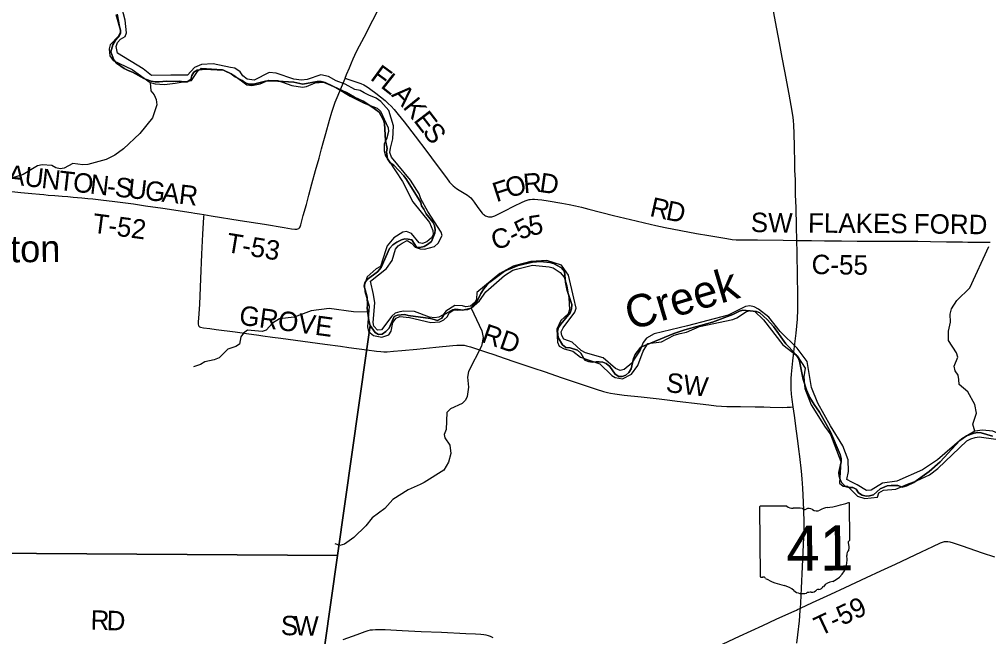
# Model space of a CAD drawing. Extents: x -51392 to 1635000, y 156707 to 696232.
# Drawn here: x 128219 to 143182, y 457858 to 467379 of the extents above; entities that cross this region are included whole.
import ezdxf

# ---------------------------------------------------------------- set-up
doc = ezdxf.new("R2010")
doc.units = 0
for name, color, linetype in [('GM_X_County_Road', 7, 'Continuous'), ('GM_X_County_Road_Text', 7, 'Continuous'), ('GM_X_Minor_River', 7, 'Continuous'), ('GM_X_Minor_River_Text', 7, 'Continuous'), ('GM_X_State_Route', 7, 'Continuous'), ('GM_X_State_Shield', 7, 'Continuous'), ('GM_X_Township', 7, 'Continuous'), ('GM_X_Township_Road', 7, 'Continuous'), ('GM_X_Township_Road_Text', 7, 'Continuous'), ('GM_X_Unincorporated_Text', 7, 'Continuous')]:
    doc.layers.add(name, color=color, linetype=linetype)

msp = doc.modelspace()

# ---------------------------------------------------------------- linework, layer by layer
at = {"layer": 'GM_X_County_Road'}
for points in [[(133249, 466473), (133289, 466459), (133351, 466438), (133444, 466407), (133490, 466389), (133534, 466369), (133563, 466354), (133605, 466327), (133645, 466299), (133723, 466239), (133864, 466127), (133913, 466084), (133960, 466038), (134004, 465990), (134068, 465914), (134160, 465799), (134329, 465578), (134507, 465343), (134654, 465145), (134811, 464935), (134861, 464870), (134893, 464833), (134917, 464810), (134942, 464789), (134968, 464770), (135010, 464743), (135109, 464685), (135136, 464667), (135162, 464647), (135186, 464625), (135208, 464600), (135238, 464562), (135286, 464495), (135343, 464415), (135364, 464390), (135376, 464378), (135388, 464367), (135401, 464358), (135415, 464349), (135430, 464342), (135445, 464336), (135461, 464333), (135478, 464331), (135494, 464331), (135510, 464334), (135526, 464338), (135557, 464349), (135601, 464371), (135703, 464422), (135864, 464503), (135968, 464554), (136028, 464580), (136058, 464591), (136090, 464600), (136106, 464603), (136139, 464605), (136172, 464606), (136221, 464602), (136286, 464595), (136383, 464579), (136593, 464542), (136706, 464522), (136802, 464503), (136898, 464482), (137009, 464454), (137390, 464354), (137741, 464270), (137868, 464240), (138044, 464200), (138188, 464168), (138430, 464122), (138671, 464078), (138865, 464044), (139140, 463997), (139221, 463986), (139286, 463981), (139368, 463978), (139614, 463977), (140008, 463973), (140219, 463968)], [(140219, 463968), (140253, 463968), (140302, 463969), (140450, 463966), (140647, 463965), (140909, 463962), (141155, 463960), (141319, 463959), (141516, 463959), (141680, 463960), (141877, 463960), (142090, 463958), (142287, 463955), (142533, 463950), (142779, 463946), (142861, 463945), (143090, 463942), (143205, 463941)], [(138996, 457705), (139338, 457863), (139695, 458029), (139904, 458125), (140142, 458234), (140217, 458268), (140232, 458274), (140278, 458295)], [(133218, 457814), (133433, 457893), (133557, 457937), (133604, 457952), (133637, 457960), (133669, 457965), (133719, 457969), (133768, 457970), (133867, 457966), (134128, 457950), (134423, 457937), (134734, 457924), (135111, 457908), (135259, 457901), (135341, 457896), (135390, 457890), (135422, 457884), (135454, 457875), (135485, 457863), (135530, 457842)]]:
    msp.add_lwpolyline(points, dxfattribs=at)
at = {"layer": 'GM_X_Minor_River'}
for points in [[(133801, 466112), (133725, 466165), (133613, 466212), (133543, 466245), (133480, 466283), (133400, 466296), (133246, 466378), (133111, 466429), (132993, 466498), (132875, 466523), (132662, 466451), (132576, 466439), (132458, 466456), (132182, 466547), (132076, 466558), (131841, 466440), (131735, 466459), (131671, 466509), (131628, 466570), (131546, 466625), (131478, 466637), (131210, 466691), (131030, 466683), (130921, 466636), (130814, 466518), (130614, 466516), (130556, 466519), (130259, 466513), (130130, 466618), (129732, 466860), (129715, 466963), (129733, 467023), (129778, 467074), (129852, 467114), (129873, 467172), (129850, 467367), (129734, 467821)], [(129727, 467458), (129781, 467185), (129748, 467121), (129623, 466988), (129604, 466924), (129613, 466817), (129669, 466747), (129960, 466604), (130240, 466405), (130314, 466384), (130460, 466375), (130623, 466396), (130878, 466436), (130971, 466575), (131027, 466625), (131352, 466608), (131531, 466520), (131732, 466370), (131808, 466358), (131937, 466383), (132063, 466440), (132209, 466434), (132423, 466360), (132589, 466333), (132649, 466343), (132786, 466400), (132914, 466412), (133104, 466327), (133323, 466195), (133540, 466088), (133742, 466009), (133795, 465964)], [(130240, 466405), (130249, 466279), (130299, 466216), (130330, 466144), (130340, 466059), (130272, 465858), (130081, 465621), (129827, 465384), (129692, 465287), (129559, 465218), (129278, 465142), (129198, 465137), (129042, 465156), (128909, 465083), (128847, 465072), (128783, 465090), (128721, 465123), (128573, 465134), (128501, 465119), (128277, 464988), (128115, 464934)], [(142159, 460431), (141765, 460258), (141542, 460225), (141369, 460115), (141297, 460111), (141155, 460197), (141071, 460239), (140992, 460282), (141019, 460406), (141014, 460587), (140930, 460800), (140743, 461110), (140543, 461459), (140445, 461702), (140383, 462100), (140224, 462309), (139962, 462566), (139788, 462784), (139631, 462908), (139561, 462944), (139493, 462959), (139431, 462952), (139163, 462815), (138533, 462650), (138021, 462530), (137898, 462461), (137850, 462396), (137805, 462278), (137711, 462140), (137675, 462076), (137554, 461977), (137495, 461962), (137424, 461994), (137231, 462156), (136959, 462235), (136891, 462273), (136752, 462399), (136694, 462419), (136622, 462446), (136591, 462502), (136585, 462559), (136614, 462623), (136796, 462864), (136815, 462924), (136778, 463078), (136696, 463435), (136588, 463587), (136361, 463661), (136114, 463645), (135899, 463589), (135843, 463571), (135638, 463461), (135281, 463167), (135274, 463063), (135249, 463011), (135183, 462957), (135113, 462946), (135059, 462958), (134939, 462963), (134802, 462878), (134761, 462823), (134693, 462787), (134627, 462776), (134551, 462788), (134319, 462873), (134155, 462878), (134093, 462868), (134020, 462849), (133970, 462803), (133808, 462588), (133746, 462585), (133690, 462645), (133681, 462704), (133705, 463006), (133686, 463134), (133642, 463343), (133888, 463536), (133973, 463661), (134027, 463833), (134064, 463885), (134128, 463929), (134204, 463968), (134270, 463927), (134328, 463867), (134408, 463838), (134474, 463835), (134626, 463878), (134683, 463928), (134746, 464046), (134730, 464098), (134527, 464418), (134416, 464610), (134391, 464688), (134259, 464900), (133965, 465253), (133936, 465325), (133949, 465391), (133982, 465539), (133994, 465736), (133924, 465971), (133801, 466112)], [(133795, 465964), (133913, 465708), (133917, 465650), (133888, 465532), (133851, 465458), (133848, 465350), (133873, 465276), (133917, 465207), (134134, 464879), (134294, 464563), (134551, 464246), (134602, 464123), (134606, 464059), (134583, 464007), (134511, 463947), (134444, 463924), (134390, 463934), (134273, 464074), (134194, 464108), (134139, 464099), (134001, 464010), (133897, 463888), (133875, 463826), (133796, 463567), (133728, 463531), (133587, 463410), (133548, 463282), (133553, 463180), (133621, 462953), (133592, 462634), (133611, 462564), (133685, 462503), (133813, 462476), (133925, 462515), (133956, 462571), (133985, 462701), (134034, 462769), (134090, 462794), (134244, 462779), (134570, 462704), (134710, 462715), (134770, 462744), (134829, 462798), (134854, 462852), (134926, 462899), (134978, 462895), (135142, 462904), (135195, 462925), (135324, 463040), (135421, 463176), (135706, 463430), (135839, 463509), (135891, 463525), (136138, 463587), (136396, 463561), (136460, 463546), (136569, 463477), (136627, 463404), (136670, 463268), (136702, 463083), (136713, 462904), (136690, 462836), (136577, 462735), (136518, 462599), (136526, 462401), (136553, 462338), (136627, 462298), (136765, 462260), (136880, 462171), (137182, 462064), (137367, 461887), (137418, 461856), (137528, 461835), (137671, 461904), (137767, 462041), (137851, 462261), (137922, 462377), (138134, 462405), (138329, 462510), (138420, 462535), (138518, 462556), (138717, 462639), (139231, 462751), (139295, 462774), (139444, 462873), (139500, 462889), (139570, 462878), (139705, 462745), (140007, 462361), (140225, 462187), (140348, 461998), (140329, 461867), (140345, 461687), (140443, 461431), (140660, 461091), (140696, 461040), (140741, 460974), (140902, 460558), (140881, 460227), (140937, 460180), (141003, 460178)], [(142967, 461025), (142938, 461136), (142993, 461304), (142967, 461440), (142860, 461634), (142729, 461747), (142720, 461823), (142714, 461893), (142667, 461956), (142649, 462028), (142705, 462170), (142687, 462236), (142563, 462428), (142562, 462568), (142593, 462708), (142586, 462833), (142607, 462913), (142690, 463042), (142894, 463237), (143186, 463876)], [(133607, 462865), (133376, 462868), (133000, 462918), (132723, 462882), (132460, 462786), (132235, 462758), (132126, 462691), (132027, 462583), (131965, 462564), (131743, 462584), (131680, 462538), (131640, 462482), (131615, 462368), (131562, 462335), (131436, 462294), (131301, 462158), (131226, 462127), (131082, 462098), (131013, 462055), (130909, 462019)], [(135195, 462925), (135360, 462577), (135381, 462473), (135352, 462339), (135154, 461945), (135137, 461861), (135150, 461705), (135133, 461561), (135106, 461503), (135056, 461453), (134873, 461370), (134818, 461313), (134808, 461052), (134779, 460978), (134787, 460926), (134866, 460813), (134879, 460683), (134845, 460551), (134774, 460427), (134468, 460235), (134408, 460204), (134223, 460121), (133985, 459975), (133862, 459833), (133666, 459691), (133567, 459567), (133383, 459388), (133238, 459285), (133166, 459264), (133092, 459289)], [(144734, 459497), (144580, 459432), (144547, 459392), (144444, 459261), (144389, 459219), (144317, 459212), (144249, 459230), (144115, 459299), (144054, 459372), (144027, 459443), (144009, 459944), (143913, 460197), (143896, 460340), (143871, 460402), (143769, 460634), (143610, 460825), (143461, 460935), (143247, 461027), (143085, 461040), (142967, 461025), (142770, 460911), (142394, 460585), (142159, 460431)], [(141003, 460178), (141156, 460024), (141272, 459989), (141466, 460008), (141489, 460075), (141559, 460117), (141749, 460131), (141928, 460212), (142067, 460259), (142268, 460356), (142399, 460449), (142844, 460880), (142906, 460911), (142976, 460931), (143034, 460940), (143294, 460906)]]:
    msp.add_lwpolyline(points, dxfattribs=at)
at = {"layer": 'GM_X_State_Route'}
for points in [[(140224, 463783), (140219, 463968), (140214, 464182), (140209, 464478), (140203, 464674), (140198, 464904), (140192, 465052), (140191, 465166), (140184, 465412), (140179, 465626), (140173, 465740), (140167, 465822), (140157, 465903), (140134, 466049), (140102, 466226), (140035, 466581), (139995, 466791), (139952, 467016), (139892, 467339), (139835, 467645)], [(140164, 461400), (140147, 461514), (140138, 461596), (140133, 461678), (140131, 461760), (140133, 461842), (140138, 461908), (140158, 462110), (140174, 462243), (140175, 462252), (140197, 462413), (140212, 462539), (140222, 462646), (140232, 462754), (140238, 462903), (140238, 463100), (140231, 463460), (140225, 463739), (140224, 463783)], [(140222, 457757), (140238, 457887), (140261, 458099), (140275, 458262), (140278, 458295), (140283, 458377), (140293, 458606), (140309, 458934), (140331, 459393), (140334, 459508), (140333, 459622), (140330, 459803), (140324, 459934), (140314, 460147), (140304, 460294), (140293, 460408), (140267, 460636), (140252, 460750), (140235, 460880), (140216, 461027), (140183, 461270), (140164, 461400)]]:
    msp.add_lwpolyline(points, dxfattribs=at)
at = {"layer": 'GM_X_State_Shield'}
for p, q in [((139644, 459850), (139654, 458793)), ((140065, 459872), (139658, 459868)), ((141041, 459354), (141036, 459907)), ((141041, 459355), (141041, 459354))]:
    msp.add_line(p, q, dxfattribs=at)
for centre, radius, start, end in [((139660, 459852), 16.1, 98.6686, 188.6686), ((140161, 459995), 156, 232.1581, 271.6504), ((140220, 459280), 562, 81.0252, 95.5268), ((140342, 459864), 45.1, 220.3306, 297.6409), ((140409, 459742), 93.8, 55.0052, 119.6797), ((140529, 459911), 113, 234.3948, 295.3667), ((140732, 459555), 297, 97.8847, 121.3074), ((140527, 461317), 1476, 276.383, 289.445), ((141021, 459909), 15.5, 352.4006, 98.2765), ((141025, 459352), 16.6, 290.1424, 8.2727), ((141038, 459314), 24, 108.4825, 210.8755), ((140886, 459243), 144, 340.5715, 24.1881), ((140631, 459049), 369, 292.8474, 9.5244), ((141099, 459124), 105, 137.345, 187.4681), ((139670, 458791), 16.3, 172.4969, 258.8452), ((139672, 458899), 124, 267.8775, 281.1424), ((139699, 458733), 44.8, 30.2869, 93.8103), ((140255, 459687), 1066, 240.9515, 257.737), ((139950, 458321), 334, 47.7227, 76.3745), ((140534, 458699), 119, 283.4117, 323.8157), ((140792, 458507), 202, 94.9417, 143.1153), ((140307, 458733), 212, 231.2389, 286.8304), ((140433, 458369), 174, 86.2337, 111.7485), ((140445, 458655), 113, 269.3156, 316.0878), ((140548, 458554), 31.8, 66.2903, 133.187)]:
    msp.add_arc(centre, radius, start, end, dxfattribs=at)
at = {"layer": 'GM_X_Township'}
for points in [[(129715, 467448), (129782, 467211), (129780, 467161), (129752, 467109), (129699, 467047), (129663, 466989), (129633, 466877), (129675, 466757), (129718, 466705), (129838, 466620), (129896, 466588), (129964, 466566), (130139, 466465), (130255, 466424), (130313, 466418), (130375, 466414), (130489, 466426), (130591, 466419), (130695, 466425), (130754, 466415), (130810, 466417), (130864, 466453), (130880, 466513), (130914, 466565), (130964, 466594), (131079, 466612), (131371, 466595), (131489, 466541), (131549, 466494), (131657, 466436), (131713, 466396), (131769, 466380), (131835, 466381), (132018, 466427), (132128, 466433), (132457, 466409), (132597, 466381), (132818, 466420), (132876, 466422), (132938, 466406), (133155, 466304), (133270, 466251), (133390, 466180), (133524, 466116), (133658, 466031), (133774, 465947), (133838, 465826), (133858, 465772), (133871, 465509), (133896, 465387), (133886, 465335), (133904, 465227), (133944, 465167), (133998, 465128), (134156, 464964), (134194, 464909), (134417, 464554), (134425, 464502), (134465, 464450), (134499, 464382), (134602, 464251), (134628, 464197), (134638, 464131), (134632, 464079), (134583, 463955), (134519, 463905), (134469, 463877), (134401, 463859), (134351, 463863), (134277, 463976), (134221, 463990), (134171, 463996), (134117, 463980), (134044, 463944), (133986, 463900), (133932, 463843), (133803, 463550), (133746, 463486), (133588, 463369), (133551, 463317), (133541, 463263), (133587, 463092), (133594, 462978), (133590, 462922), (133612, 462734), (133632, 462657), (133576, 462262), (133130, 459110), (124610, 459164)], [(143241, 460952), (143069, 461003), (143009, 461005), (142957, 460997), (142842, 460956), (142736, 460884), (142432, 460556), (142264, 460404), (142027, 460235), (141920, 460185), (141848, 460163), (141780, 460190), (141676, 460190), (141618, 460182), (141507, 460138), (141405, 460046), (141345, 460027), (141289, 460025), (141231, 460041), (141175, 460075), (141135, 460131), (141083, 460156), (141024, 460158), (140970, 460174), (140916, 460228), (140889, 460281), (140873, 460333), (140867, 460391), (140903, 460553), (140904, 460605), (140888, 460665), (140741, 461018), (140573, 461321), (140487, 461436), (140420, 461546), (140372, 461663), (140320, 461823), (140263, 462106), (140241, 462156), (140205, 462210), (140097, 462328), (140053, 462375), (139860, 462640), (139764, 462752), (139652, 462851), (139598, 462875), (139388, 462892), (139337, 462878), (139233, 462828), (138920, 462707), (138491, 462592), (138324, 462532), (137815, 462324), (137726, 462208), (137700, 462150), (137661, 461988), (137629, 461934), (137579, 461890), (137523, 461870), (137473, 461868), (137419, 461904), (137335, 462023), (137279, 462069), (137227, 462089), (137171, 462099), (137121, 462095), (137067, 462092), (137006, 462102), (136950, 462122), (136889, 462230), (136837, 462279), (136721, 462313), (136656, 462317), (136602, 462358), (136539, 462470), (136525, 462570), (136543, 462626), (136577, 462678), (136722, 462852), (136742, 462912), (136745, 462980), (136677, 463197), (136649, 463323), (136636, 463491), (136586, 463544), (136464, 463612), (136406, 463628), (136264, 463643), (136139, 463633), (135919, 463584), (135746, 463512), (135686, 463478), (135483, 463323), (135433, 463279), (135391, 463221), (135344, 463153), (135290, 463041), (135193, 462923), (135063, 462891), (134957, 462908), (134907, 462898), (134774, 462824), (134740, 462772), (134676, 462736), (134568, 462767), (134219, 462812), (134167, 462826), (134055, 462816), (134003, 462795), (133926, 462618), (133876, 462567), (133822, 462525), (133765, 462517), (133709, 462549), (133632, 462657), (133612, 462734), (133590, 462922), (133594, 462978), (133587, 463092), (133541, 463263), (133551, 463317), (133588, 463369), (133746, 463486), (133803, 463550), (133932, 463843), (133986, 463900), (134044, 463944), (134117, 463980), (134171, 463996), (134221, 463990), (134277, 463976), (134351, 463863), (134401, 463859), (134469, 463877), (134519, 463905), (134583, 463955), (134632, 464079), (134638, 464131), (134628, 464197), (134602, 464251), (134499, 464382), (134465, 464450), (134425, 464502), (134417, 464554), (134194, 464909), (134156, 464964), (133998, 465128), (133944, 465167), (133904, 465227), (133886, 465335), (133896, 465387), (133871, 465509), (133858, 465772), (133838, 465826), (133774, 465947), (133658, 466031), (133524, 466116), (133390, 466180), (133270, 466251), (133155, 466304), (132938, 466406), (132876, 466422), (132818, 466420), (132597, 466381), (132457, 466409), (132128, 466433), (132018, 466427), (131835, 466381), (131769, 466380), (131713, 466396), (131657, 466436), (131549, 466494), (131489, 466541), (131371, 466595), (131079, 466612), (130964, 466594), (130914, 466565), (130880, 466513), (130864, 466453), (130810, 466417), (130754, 466415), (130695, 466425), (130591, 466419), (130489, 466426), (130375, 466414), (130313, 466418), (130255, 466424), (130139, 466465), (129964, 466566), (129896, 466588), (129838, 466620), (129718, 466705), (129675, 466757), (129633, 466877), (129663, 466989), (129699, 467047), (129752, 467109), (129780, 467161), (129782, 467211), (129715, 467448)], [(132930, 457697), (133130, 459110), (133576, 462262), (133632, 462657), (133709, 462549), (133765, 462517), (133822, 462525), (133876, 462567), (133926, 462618), (134003, 462795), (134055, 462816), (134167, 462826), (134219, 462812), (134568, 462767), (134676, 462736), (134740, 462772), (134774, 462824), (134907, 462898), (134957, 462908), (135063, 462891), (135193, 462923), (135290, 463041), (135344, 463153), (135391, 463221), (135433, 463279), (135483, 463323), (135686, 463478), (135746, 463512), (135919, 463584), (136139, 463633), (136264, 463643), (136406, 463628), (136464, 463612), (136586, 463544), (136636, 463491), (136649, 463323), (136677, 463197), (136745, 462980), (136742, 462912), (136722, 462852), (136577, 462678), (136543, 462626), (136525, 462570), (136539, 462470), (136602, 462358), (136656, 462317), (136721, 462313), (136837, 462279), (136889, 462230), (136950, 462122), (137006, 462102), (137067, 462092), (137121, 462095), (137171, 462099), (137227, 462089), (137279, 462069), (137335, 462023), (137419, 461904), (137473, 461868), (137523, 461870), (137579, 461890), (137629, 461934), (137661, 461988), (137700, 462150), (137726, 462208), (137815, 462324), (138324, 462532), (138491, 462592), (138920, 462707), (139233, 462828), (139337, 462878), (139388, 462892), (139598, 462875), (139652, 462851), (139764, 462752), (139860, 462640), (140053, 462375), (140097, 462328), (140205, 462210), (140241, 462156), (140263, 462106), (140320, 461823), (140372, 461663), (140420, 461546), (140487, 461436), (140573, 461321), (140741, 461018), (140888, 460665), (140904, 460605), (140903, 460553), (140867, 460391), (140873, 460333), (140889, 460281), (140916, 460228), (140970, 460174), (141024, 460158), (141083, 460156), (141135, 460131), (141175, 460075), (141231, 460041), (141289, 460025), (141345, 460027), (141405, 460046), (141507, 460138), (141618, 460182), (141676, 460190), (141780, 460190), (141848, 460163), (141920, 460185), (142027, 460235), (142264, 460404), (142432, 460556), (142736, 460884), (142842, 460956), (142957, 460997), (143009, 461005), (143069, 461003), (143241, 460952)], [(124610, 459164), (133130, 459110), (132930, 457697), (132466, 454415), (130360, 452801), (126649, 449956)]]:
    msp.add_lwpolyline(points, dxfattribs=at)
at = {"layer": 'GM_X_Township_Road'}
for points in [[(133249, 466473), (133271, 466527), (133314, 466633), (133345, 466708), (133371, 466768), (133398, 466828), (133434, 466902), (133540, 467105), (133677, 467367), (133774, 467556), (133833, 467674), (133853, 467718), (133858, 467732)], [(133175, 466297), (133246, 466466), (133249, 466473)], [(131065, 464370), (131182, 464350), (131628, 464276), (132001, 464219), (132308, 464170), (132421, 464150), (132470, 464143), (132487, 464142), (132503, 464143), (132519, 464146), (132533, 464154), (132545, 464164), (132553, 464178), (132560, 464194), (132565, 464209), (132602, 464352), (132649, 464526), (132687, 464669), (132734, 464843), (132792, 465048), (132845, 465237), (132884, 465380), (132910, 465474), (132948, 465617), (133006, 465822), (133042, 465948), (133068, 466025), (133096, 466102), (133138, 466209), (133175, 466297)], [(128056, 464728), (128241, 464710), (128411, 464693), (128530, 464682), (128596, 464676), (128665, 464670), (128765, 464662), (128880, 464652), (128966, 464645), (129050, 464638), (129184, 464625), (129277, 464616), (129353, 464609), (129477, 464593), (129690, 464568), (129981, 464532), (130164, 464505), (130434, 464465), (130869, 464399), (130927, 464390), (131000, 464379), (131065, 464370)], [(131065, 464370), (131061, 464329), (131047, 464067), (131032, 463755), (131014, 463378), (131003, 463116), (130998, 462985), (130989, 462838), (130980, 462707), (130980, 462675), (130982, 462659), (130988, 462646), (130999, 462637), (131013, 462633), (131061, 462623), (131158, 462610), (131256, 462597), (131549, 462560), (131695, 462541), (131727, 462536), (131915, 462508), (131979, 462498), (132125, 462478), (132254, 462461), (132821, 462385), (132934, 462369), (133177, 462338), (133306, 462320), (133582, 462284)], [(133582, 462284), (133733, 462262), (133798, 462255), (133847, 462253), (133896, 462253), (133995, 462260), (134125, 462272), (134354, 462294), (134452, 462303), (134647, 462322), (134909, 462346), (134974, 462352), (135023, 462355), (135056, 462354), (135088, 462352), (135120, 462345), (135183, 462327), (135261, 462303), (135339, 462276), (135432, 462245), (135541, 462208), (135618, 462182), (135836, 462109), (136162, 461999), (136318, 461948), (136597, 461852), (136706, 461815), (136861, 461761), (137016, 461709), (137125, 461674), (137235, 461639), (137298, 461621), (137346, 461611), (137411, 461601), (137557, 461583), (137818, 461555), (138095, 461525), (138258, 461505), (138372, 461492), (138730, 461450), (138860, 461433), (138974, 461420), (139056, 461413), (139138, 461410), (139219, 461408), (139351, 461405), (139580, 461401), (139711, 461400), (139809, 461398), (140006, 461394), (140072, 461395), (140121, 461397), (140164, 461400)], [(140278, 458295), (140461, 458382), (140744, 458512), (140968, 458616), (141295, 458768), (141518, 458872), (141742, 458976), (142144, 459164), (142321, 459250), (142441, 459305), (142471, 459316), (142487, 459321), (142503, 459324), (142520, 459326), (142536, 459326), (142552, 459325), (142584, 459320), (142632, 459307), (142772, 459259), (143082, 459152), (143270, 459090)]]:
    msp.add_lwpolyline(points, dxfattribs=at)

# ---------------------------------------------------------------- texts
at = {"layer": 'GM_X_County_Road_Text'}
for s, rotation, p in [('F', 323.8055, (133621, 466457)), ('L', 321.6016, (133782, 466339)), ('A', 314.0804, (133951, 466207)), ('K', 308.9714, (134129, 466022)), ('E', 307.561, (134294, 465819)), ('S', 307.4037, (134431, 465641)), ('F', 17.8481, (135583, 464557)), ('O', 17.4908, (135775, 464619)), ('R', 5.1061, (136010, 464695)), ('D', 351.8536, (136237, 464718)), ('R', 347.4035, (137937, 464348)), ('D', 348.7833, (138185, 464293)), ('5', 26.5706, (135959, 463968)), ('5', 8.3323, (136100, 464043)), ('SW', 359.1566, (139508, 464099)), ('FLAKES', 359.6399, (140393, 464089)), ('FORD', 359.2482, (142025, 464078)), ('C', 15.7752, (135551, 463819)), ('-', 27.7101, (135851, 463911)), ('C-55', 359.1665, (140447, 463451)), ('R', 358.3445, (129315, 457966)), ('D', 358.8244, (129564, 457958)), ('S', 358.2525, (132251, 457883)), ('W', 359.0122, (132457, 457877))]:
    msp.add_text(s, height=300, rotation=rotation, dxfattribs=at).set_placement(p)
at = {"layer": 'GM_X_Minor_River_Text'}
msp.add_text('Creek', height=500, rotation=16.5375, dxfattribs=at).set_placement((137656, 462581))
at = {"layer": 'GM_X_State_Shield'}
msp.add_text('41', height=696.1, rotation=0.5385, dxfattribs=at).set_placement((140061, 458871))
at = {"layer": 'GM_X_Township_Road_Text'}
for s, rotation, p in [('A', 353.4721, (128025, 464840)), ('U', 353.4682, (128288, 464810)), ('N', 353.4684, (128550, 464780)), ('T', 353.4667, (128812, 464750)), ('O', 353.4721, (129035, 464724)), ('N', 353.4682, (129298, 464694)), ('S', 353.4716, (129682, 464650)), ('U', 353.4682, (129883, 464627)), ('G', 353.4684, (130146, 464597)), ('-', 353.4639, (129560, 464664)), ('A', 353.4682, (130408, 464567)), ('R', 353.4406, (130670, 464537)), ('T-52', 352.506, (129335, 464091)), ('T-53', 350.6145, (131399, 463792)), ('GROVE', 352.3807, (131600, 462672)), ('RD', 340.8518, (135337, 462407)), ('SW', 353.1871, (138189, 461634)), ('T-59', 25.2149, (140580, 457862))]:
    msp.add_text(s, height=300, rotation=rotation, dxfattribs=at).set_placement(p)
at = {"layer": 'GM_X_Unincorporated_Text'}
msp.add_text('Staunton', height=417, rotation=0.5386, dxfattribs=at).set_placement((126621, 463617))

doc.saveas('drawing.dxf')
